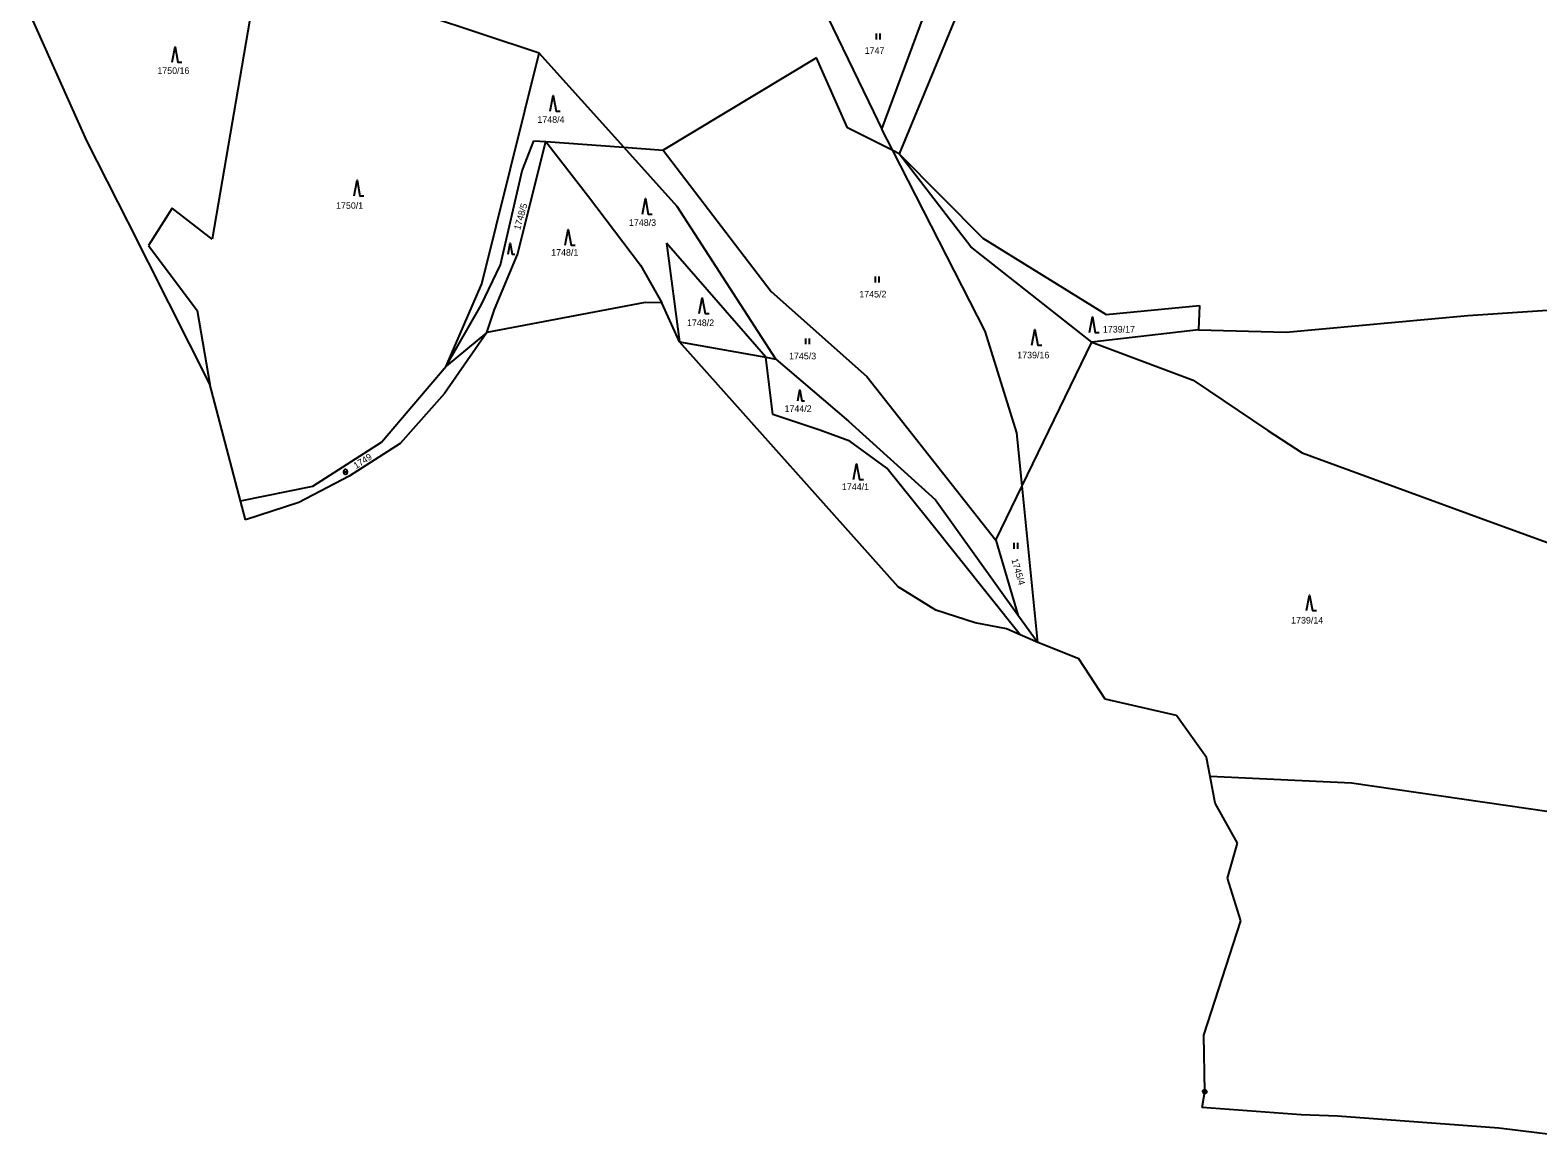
# Model space of a CAD drawing. Extents: x -609861 to -605046, y -1120287 to -1116307.
# Drawn here: x -609328.3 to -608941.9, y -1119803.3 to -1119519.3 of the extents above; entities that cross this region are included whole.
import ezdxf

# ---------------------------------------------------------------- set-up
doc = ezdxf.new("R2010")
doc.units = 0
for name, color, linetype in [('Vrstva 1', 7, 'Continuous'), ('Vrstva 2', 7, 'Continuous'), ('Vrstva 3', 7, 'Continuous'), ('Vrstva 8', 7, 'Continuous')]:
    doc.layers.add(name, color=color, linetype=linetype)

msp = doc.modelspace()

# ---------------------------------------------------------------- linework, layer by layer
at = {"layer": 'Vrstva 1'}
for p, q in [((-609268.99, -1119498.89), (-609281.64, -1119572.81)), ((-609110.03, -1119544.66), (-609093.62, -1119500.21)), ((-609085.08, -1119501.3), (-609105.6, -1119550.94)), ((-609197.9, -1119525.14), (-609245.84, -1119509.22)), ((-609126.59, -1119510.41), (-609112.21, -1119540.16)), ((-609313.78, -1119547.62), (-609328.3, -1119515.19)), ((-609212.56, -1119584.23), (-609197.9, -1119525.14)), ((-609176.17, -1119549.26), (-609197.9, -1119525.14)), ((-609126.8, -1119526.38), (-609166.08, -1119550.02)), ((-609118.86, -1119544.26), (-609126.8, -1119526.38)), ((-609112.21, -1119540.16), (-609110.03, -1119544.66)), ((-609303.22, -1119568.42), (-609313.78, -1119547.62)), ((-609203.41, -1119576.77), (-609196.14, -1119547.75)), ((-609202.22, -1119555.33), (-609199.22, -1119547.58)), ((-609199.22, -1119547.58), (-609196.14, -1119547.75)), ((-609196.14, -1119547.75), (-609185.23, -1119561.91)), ((-609196.14, -1119547.75), (-609176.17, -1119549.26)), ((-609107.24, -1119550.12), (-609118.86, -1119544.26)), ((-609107.24, -1119550.12), (-609110.03, -1119544.66)), ((-609176.17, -1119549.26), (-609166.08, -1119550.02)), ((-609162.53, -1119564.4), (-609176.17, -1119549.26)), ((-609166.08, -1119550.02), (-609138.39, -1119586.17)), ((-609105.6, -1119550.94), (-609107.24, -1119550.12)), ((-609083.56, -1119596.37), (-609107.24, -1119550.12)), ((-609105.6, -1119550.94), (-609084.13, -1119572.51)), ((-609087.2, -1119574.78), (-609105.6, -1119550.94)), ((-609207.8, -1119579.37), (-609202.22, -1119555.33)), ((-609185.23, -1119561.91), (-609171.91, -1119579.43)), ((-609291.94, -1119564.87), (-609297.95, -1119574.4)), ((-609281.64, -1119572.81), (-609291.94, -1119564.87)), ((-609137.17, -1119603.51), (-609162.53, -1119564.4)), ((-609282.28, -1119609.95), (-609303.22, -1119568.42)), ((-609297.95, -1119574.4), (-609285.5, -1119591.09)), ((-609139.8, -1119603.04), (-609165.22, -1119573.86)), ((-609165.22, -1119573.86), (-609161.88, -1119599.07)), ((-609056.23, -1119599.19), (-609087.2, -1119574.78)), ((-609084.13, -1119572.51), (-609052.55, -1119592.09)), ((-609209.32, -1119590.78), (-609203.41, -1119576.77)), ((-609212.74, -1119589.7), (-609207.8, -1119579.37)), ((-609171.91, -1119579.43), (-609166.46, -1119589.08)), ((-609221.72, -1119605.36), (-609212.56, -1119584.23)), ((-609138.39, -1119586.17), (-609113.92, -1119608.03)), ((-609221.72, -1119605.36), (-609212.74, -1119589.7)), ((-609170.7, -1119589.05), (-609211.28, -1119596.68)), ((-609166.46, -1119589.08), (-609170.7, -1119589.05)), ((-609161.88, -1119599.07), (-609166.46, -1119589.08)), ((-609052.55, -1119592.09), (-609028.63, -1119589.82)), ((-609028.63, -1119589.82), (-609028.94, -1119596.06)), ((-608959.92, -1119592.38), (-608913.68, -1119589.17)), ((-609285.5, -1119591.09), (-609282.28, -1119609.95)), ((-609211.28, -1119596.68), (-609209.32, -1119590.78)), ((-609006.4, -1119596.66), (-608959.92, -1119592.38)), ((-609211.28, -1119596.68), (-609222.15, -1119612.34)), ((-609211.28, -1119596.68), (-609221.72, -1119605.36)), ((-609075.45, -1119622.41), (-609083.56, -1119596.37)), ((-609028.94, -1119596.06), (-609056.23, -1119599.19)), ((-609028.94, -1119596.06), (-609006.4, -1119596.66)), ((-609105.82, -1119661.85), (-609161.88, -1119599.07)), ((-609161.88, -1119599.07), (-609139.8, -1119603.04)), ((-609074.09, -1119635.99), (-609056.23, -1119599.19)), ((-609056.23, -1119599.19), (-609030.28, -1119608.9)), ((-609238.27, -1119624.82), (-609221.72, -1119605.36)), ((-609137.96, -1119617.76), (-609139.8, -1119603.04)), ((-609139.8, -1119603.04), (-609137.17, -1119603.51)), ((-609137.17, -1119603.51), (-609118.56, -1119619.45)), ((-609113.92, -1119608.03), (-609080.87, -1119649.95)), ((-609030.28, -1119608.9), (-609011.17, -1119621.81)), ((-609274.42, -1119639.87), (-609282.28, -1119609.95)), ((-609222.15, -1119612.34), (-609233.49, -1119625.14)), ((-609125.94, -1119621.74), (-609137.96, -1119617.76)), ((-609118.56, -1119619.45), (-609096.33, -1119639.57)), ((-609255.89, -1119636.05), (-609238.27, -1119624.82)), ((-609118.22, -1119624.52), (-609125.94, -1119621.74)), ((-609108.77, -1119631.47), (-609118.22, -1119624.52)), ((-609074.09, -1119635.99), (-609075.45, -1119622.41)), ((-609011.17, -1119621.81), (-609002.37, -1119627.57)), ((-609233.49, -1119625.14), (-609246.54, -1119633.52)), ((-609002.37, -1119627.57), (-608957.3, -1119644.06)), ((-609098.25, -1119644.58), (-609108.77, -1119631.47)), ((-609274.42, -1119639.87), (-609255.89, -1119636.05)), ((-609246.54, -1119633.52), (-609259.42, -1119640.29)), ((-609080.87, -1119649.95), (-609074.09, -1119635.99)), ((-609070.08, -1119676.17), (-609074.09, -1119635.99)), ((-609273.15, -1119644.71), (-609274.42, -1119639.87)), ((-609259.42, -1119640.29), (-609273.15, -1119644.71)), ((-609096.33, -1119639.57), (-609075.2, -1119669.03)), ((-608957.3, -1119644.06), (-608922.07, -1119656.81)), ((-609074.57, -1119674.18), (-609098.25, -1119644.58)), ((-609080.87, -1119649.95), (-609075.2, -1119669.03)), ((-609096.18, -1119667.85), (-609105.82, -1119661.85)), ((-609086.15, -1119671.13), (-609096.18, -1119667.85)), ((-609078.12, -1119672.61), (-609086.15, -1119671.13)), ((-609075.2, -1119669.03), (-609070.08, -1119676.17)), ((-609074.57, -1119674.18), (-609078.12, -1119672.61)), ((-609070.08, -1119676.17), (-609074.57, -1119674.18)), ((-609059.54, -1119680.32), (-609070.08, -1119676.17)), ((-609052.8, -1119690.67), (-609059.54, -1119680.32)), ((-609034.55, -1119694.87), (-609052.8, -1119690.67)), ((-609026.87, -1119705.59), (-609034.55, -1119694.87)), ((-609025.94, -1119710.49), (-609026.87, -1119705.59)), ((-609024.65, -1119717.26), (-609025.94, -1119710.49)), ((-608989.71, -1119712.2), (-609025.94, -1119710.49)), ((-608915.76, -1119722.84), (-608989.71, -1119712.2)), ((-609018.91, -1119727.57), (-609024.65, -1119717.26)), ((-609021.44, -1119736.48), (-609018.91, -1119727.57)), ((-609018.05, -1119747.41), (-609021.44, -1119736.48)), ((-609027.51, -1119776.77), (-609018.05, -1119747.41)), ((-609027.3, -1119791.22), (-609027.51, -1119776.77)), ((-609027.97, -1119795.3), (-609027.3, -1119791.22)), ((-609002.55, -1119797.11), (-609027.97, -1119795.3)), ((-608993.28, -1119797.45), (-609002.55, -1119797.11)), ((-608951.92, -1119800.56), (-608993.28, -1119797.45)), ((-608929.79, -1119803.3), (-608951.92, -1119800.56))]:
    msp.add_line(p, q, dxfattribs=at)
at = {"layer": 'Vrstva 3'}
for p, q in [((-609111.49, -1119520.11), (-609111.49, -1119521.61)), ((-609110.49, -1119521.61), (-609110.49, -1119520.11)), ((-609111.76, -1119582.39), (-609111.76, -1119583.89)), ((-609110.76, -1119583.89), (-609110.76, -1119582.39)), ((-609129.6, -1119598.24), (-609129.6, -1119599.74)), ((-609128.6, -1119599.74), (-609128.6, -1119598.24)), ((-609076.19, -1119650.62), (-609076.19, -1119652.12)), ((-609075.19, -1119652.12), (-609075.19, -1119650.62))]:
    msp.add_line(p, q, dxfattribs=at)
for points in [[(-609291.92, -1119527.49), (-609291.17, -1119523.49), (-609290.42, -1119527.49), (-609289.42, -1119527.49)], [(-609195.01, -1119540.02), (-609194.26, -1119536.02), (-609193.51, -1119540.02), (-609192.51, -1119540.02)], [(-609245.28, -1119561.66), (-609244.53, -1119557.66), (-609243.78, -1119561.66), (-609242.78, -1119561.66)], [(-609171.39, -1119566.42), (-609170.64, -1119562.42), (-609169.89, -1119566.42), (-609168.89, -1119566.42)], [(-609191.17, -1119574.36), (-609190.42, -1119570.36), (-609189.67, -1119574.36), (-609188.67, -1119574.36)], [(-609205.815, -1119576.63), (-609205.29, -1119573.83), (-609204.765, -1119576.63), (-609204.065, -1119576.63)], [(-609156.83, -1119591.82), (-609156.08, -1119587.82), (-609155.33, -1119591.82), (-609154.33, -1119591.82)], [(-609056.85, -1119596.73), (-609056.1, -1119592.73), (-609055.35, -1119596.73), (-609054.35, -1119596.73)], [(-609071.58, -1119599.94), (-609070.83, -1119595.94), (-609070.08, -1119599.94), (-609069.08, -1119599.94)], [(-609131.615, -1119614.24), (-609131.09, -1119611.44), (-609130.565, -1119614.24), (-609129.865, -1119614.24)], [(-609248.18, -1119632.42), (-609247.291, -1119632.42), (-609246.78, -1119632.42)], [(-609117.27, -1119634.39), (-609116.52, -1119630.39), (-609115.77, -1119634.39), (-609114.77, -1119634.39)], [(-609001.18, -1119667.97), (-609000.43, -1119663.97), (-608999.68, -1119667.97), (-608998.68, -1119667.97)]]:
    msp.add_lwpolyline(points, dxfattribs=at)
msp.add_lwpolyline([(-609247.83, -1119632.07), (-609247.76, -1119631.867), (-609247.585, -1119631.741), (-609247.368, -1119631.741), (-609247.193, -1119631.867), (-609247.123, -1119632.07), (-609247.123, -1119632.77), (-609247.193, -1119632.973), (-609247.368, -1119633.099), (-609247.585, -1119633.099), (-609247.76, -1119632.973), (-609247.83, -1119632.77)], close=True, dxfattribs=at)
at = {"layer": 'Vrstva 8'}
msp.add_line((-609027.42, -1119791.22), (-609027.18, -1119791.22), dxfattribs=at)
msp.add_lwpolyline([(-609027.15, -1119790.74), (-609026.9, -1119790.92), (-609026.8, -1119791.21), (-609026.9, -1119791.5), (-609027.15, -1119791.68), (-609027.46, -1119791.68), (-609027.71, -1119791.5), (-609027.81, -1119791.21), (-609027.71, -1119790.92), (-609027.46, -1119790.74)], close=True, dxfattribs=at)

# ---------------------------------------------------------------- texts
at = {"layer": 'Vrstva 2'}
for s, p in [('1747', (-609114.437, -1119525.32)), ('1750/16', (-609295.707, -1119530.47)), ('1748/4', (-609198.307, -1119543)), ('1750/1', (-609249.907, -1119565.03)), ('1748/3', (-609174.847, -1119569.4)), ('1748/1', (-609194.787, -1119577.06)), ('1745/2', (-609115.827, -1119587.74)), ('1748/2', (-609159.977, -1119595.08)), ('1739/17', (-609053.397, -1119596.73)), ('1745/3', (-609133.827, -1119603.6)), ('1739/16', (-609075.347, -1119603.35)), ('1744/2', (-609134.987, -1119617.08)), ('1744/1', (-609120.267, -1119637.08)), ('1739/14', (-609005.157, -1119671.28))]:
    msp.add_text(s, height=1.7, dxfattribs=at).set_placement(p)
for s, rotation, p in [('1748/5', 73.79696, (-609202.76, -1119570.583)), ('1749', 32.37212, (-609244.778, -1119631.73)), ('1745/4', 286.19242, (-609076.86, -1119654.917))]:
    msp.add_text(s, height=1.7, rotation=rotation, dxfattribs=at).set_placement(p)

doc.saveas('drawing.dxf')
